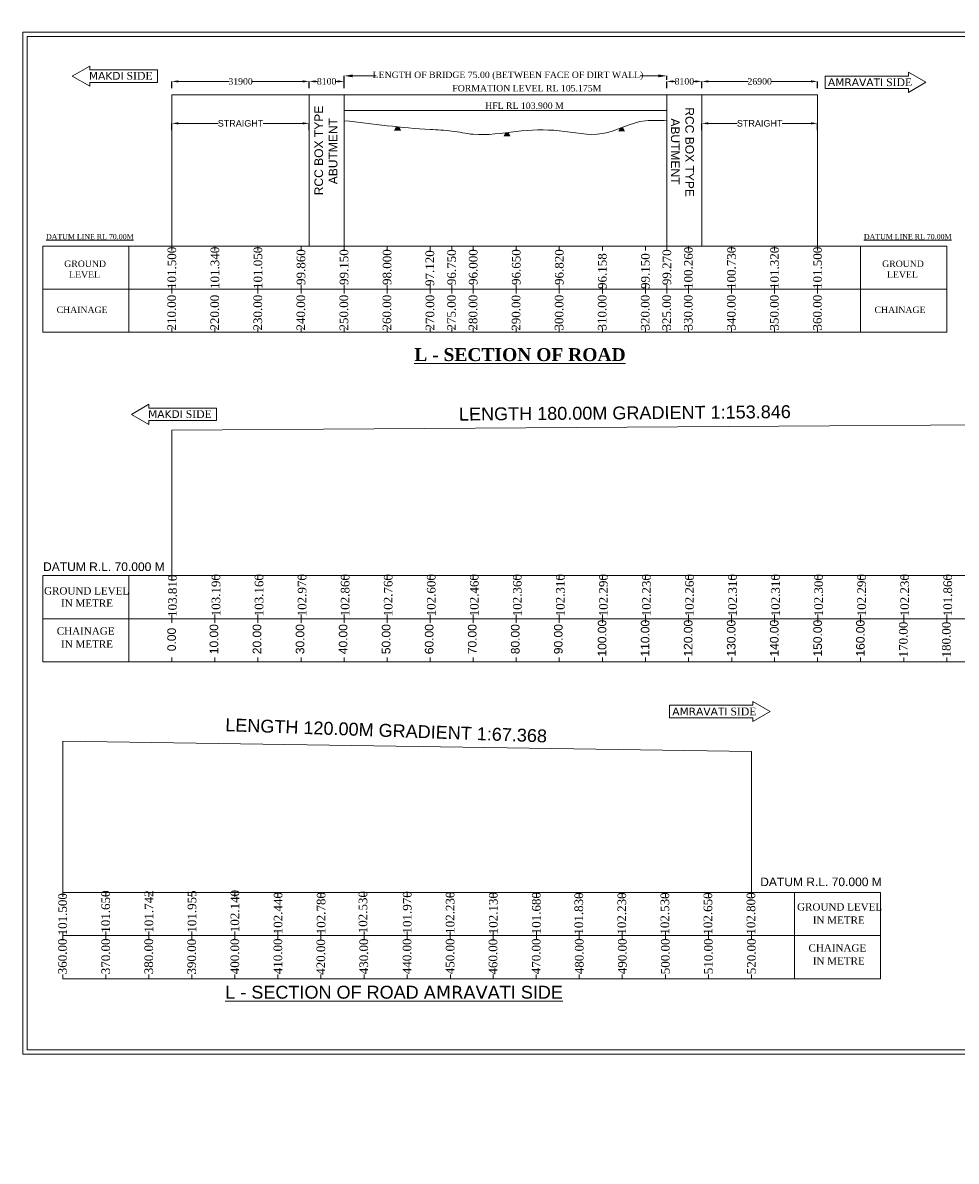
# Model space of a CAD drawing. Header units: millimetres. Extents: x -20950785 to 389010297, y -11535949 to 14056629.
# Tile 647 of 654: x 20060632 to 20277482, y 795432 to 1059929. Entities that reach past the tile are written whole.
import ezdxf

# ---------------------------------------------------------------- set-up
doc = ezdxf.new("R2010")
doc.units = ezdxf.units.MM
doc.header["$LTSCALE"] = 60
doc.header["$MEASUREMENT"] = 0
doc.linetypes.add('ACAD_ISO03W100', pattern=[30, 12, -18])
doc.layers.add('PDF_H.F.L.', color=7, linetype='ACAD_ISO03W100')
doc.layers.add('PDF_TEXT', color=7, linetype='Continuous')
doc.styles.add('Annotative', font='arial.ttf')
doc.styles.add('PDF Arial Bold', font='times.ttf')
doc.styles.add('style1', font='txt.shx', dxfattribs={"height": 1})
doc.dimstyles.get("Standard").update_dxf_attribs({"dimtxt": 400, "dimasz": 215, "dimexe": 0.18, "dimexo": 0.0625, "dimgap": 0.09, "dimtad": 0, "dimtih": 1, "dimtoh": 1, "dimdec": 0, "dimzin": 4, "dimdsep": 46, "dimtxsty": 'Standard', "dimblk": 'OPEN90', "dimcen": 0, "dimadec": 0, "dimazin": 1, "dimtfac": 1, "dimtdec": 0, "dimtix": 1, "dimtofl": 0, "dimtmove": 0, "dimatfit": 3, "dimldrblk": 'OPEN30', "dimfxl": 1, "dimtolj": 1, "dimtzin": 0, "dimarcsym": 0})

# ---------------------------------------------------------------- blocks, each defined once
blk = doc.blocks.new('*D4440')
at = {"color": 0, "linetype": 'Continuous', "lineweight": -2, "ltscale": 2, "transparency": 16777216}
for p, q in [((20135296, 1045614), (20135296, 1047592)), ((20210276, 1046697), (20210276, 1047592))]:
    blk.add_line(p, q, dxfattribs=at)
at = {"color": 0, "linetype": 'Continuous', "lineweight": 0, "ltscale": 2, "transparency": 16777216}
for p, q in [((20137296, 1047592), (20142702, 1047592)), ((20208276, 1047592), (20204022, 1047592))]:
    blk.add_line(p, q, dxfattribs=at)
at = {"color": 0, "linetype": 'Continuous', "lineweight": 9, "ltscale": 2, "transparency": 16777216}
for points in [[(20137296, 1047925), (20137296, 1047259), (20135296, 1047592)], [(20208276, 1047925), (20208276, 1047259), (20210276, 1047592)]]:
    blk.add_solid(points, dxfattribs=at)
at = {"layer": 'Defpoints', "color": 0, "linetype": 'Continuous', "lineweight": 9, "ltscale": 2, "transparency": 16777216}
for p in [(20210276, 1047592), (20135296, 1045614), (20210276, 1046697)]:
    blk.add_point(p, dxfattribs=at)
at = {"color": 0, "linetype": 'Continuous', "lineweight": 9, "ltscale": 2, "transparency": 16777216, "insert": (20173362, 1047592), "char_height": 2000, "attachment_point": 5}
blk.add_mtext('\\A1;{\\fTimes New Roman|b0|i0|c0|p18;\\H0.75x;\\C256;LENGTH OF BRIDGE 75.00 (BETWEEN FACE OF DIRT WALL)}', dxfattribs=at)
blk = doc.blocks.new('*D4441')
at = {"color": 0, "linetype": 'Continuous', "lineweight": -2, "ltscale": 2, "transparency": 16777216}
for p, q in [((20127176, 1044748), (20127176, 1046303)), ((20135276, 1044748), (20135276, 1046303))]:
    blk.add_line(p, q, dxfattribs=at)
at = {"color": 0, "linetype": 'Continuous', "lineweight": 9, "ltscale": 2, "transparency": 16777216}
for p, q in [((20128676, 1046302), (20129118, 1046302)), ((20133776, 1046302), (20133334, 1046302))]:
    blk.add_line(p, q, dxfattribs=at)
for points in [[(20128676, 1046552), (20128676, 1046052), (20127176, 1046302)], [(20133776, 1046552), (20133776, 1046052), (20135276, 1046302)]]:
    blk.add_solid(points, dxfattribs=at)
at = {"layer": 'Defpoints', "color": 0, "linetype": 'Continuous', "lineweight": 9, "ltscale": 2, "transparency": 16777216}
for p in [(20127176, 1046302), (20127176, 1044748), (20135276, 1044748)]:
    blk.add_point(p, dxfattribs=at)
at = {"color": 0, "linetype": 'Continuous', "lineweight": 9, "ltscale": 2, "transparency": 16777216, "insert": (20131226, 1046302), "char_height": 1500, "attachment_point": 5, "style": 'PDF Arial Bold'}
blk.add_mtext('\\A1;8100', dxfattribs=at)
blk = doc.blocks.new('*D4442')
at = {"color": 0, "linetype": 'Continuous', "lineweight": -2, "ltscale": 2, "transparency": 16777216}
for p, q in [((20095276, 1044748), (20095276, 1046303)), ((20127176, 1044748), (20127176, 1046303))]:
    blk.add_line(p, q, dxfattribs=at)
at = {"color": 0, "linetype": 'Continuous', "lineweight": 9, "ltscale": 2, "transparency": 16777216}
for p, q in [((20096776, 1046302), (20108542, 1046302)), ((20125676, 1046302), (20113910, 1046302))]:
    blk.add_line(p, q, dxfattribs=at)
for points in [[(20096776, 1046552), (20096776, 1046052), (20095276, 1046302)], [(20125676, 1046552), (20125676, 1046052), (20127176, 1046302)]]:
    blk.add_solid(points, dxfattribs=at)
at = {"layer": 'Defpoints', "color": 0, "linetype": 'Continuous', "lineweight": 9, "ltscale": 2, "transparency": 16777216}
for p in [(20095276, 1046302), (20095276, 1044748), (20127176, 1044748)]:
    blk.add_point(p, dxfattribs=at)
at = {"color": 0, "linetype": 'Continuous', "lineweight": 9, "ltscale": 2, "transparency": 16777216, "insert": (20111226, 1046302), "char_height": 1500, "attachment_point": 5, "style": 'PDF Arial Bold'}
blk.add_mtext('\\A1;31900', dxfattribs=at)
blk = doc.blocks.new('*D4443')
at = {"color": 0, "linetype": 'Continuous', "lineweight": -2, "ltscale": 2, "transparency": 16777216}
for p, q in [((20210276, 1044748), (20210276, 1046303)), ((20218376, 1044748), (20218376, 1046303))]:
    blk.add_line(p, q, dxfattribs=at)
at = {"color": 0, "linetype": 'Continuous', "lineweight": 9, "ltscale": 2, "transparency": 16777216}
for p, q in [((20211776, 1046302), (20212218, 1046302)), ((20216876, 1046302), (20216434, 1046302))]:
    blk.add_line(p, q, dxfattribs=at)
for points in [[(20211776, 1046552), (20211776, 1046052), (20210276, 1046302)], [(20216876, 1046552), (20216876, 1046052), (20218376, 1046302)]]:
    blk.add_solid(points, dxfattribs=at)
at = {"layer": 'Defpoints', "color": 0, "linetype": 'Continuous', "lineweight": 9, "ltscale": 2, "transparency": 16777216}
for p in [(20210276, 1046302), (20210276, 1044748), (20218376, 1044748)]:
    blk.add_point(p, dxfattribs=at)
at = {"color": 0, "linetype": 'Continuous', "lineweight": 9, "ltscale": 2, "transparency": 16777216, "insert": (20214326, 1046302), "char_height": 1500, "attachment_point": 5, "style": 'PDF Arial Bold'}
blk.add_mtext('\\A1;8100', dxfattribs=at)
blk = doc.blocks.new('*D4444')
at = {"color": 0, "linetype": 'Continuous', "lineweight": -2, "ltscale": 2, "transparency": 16777216}
for p, q in [((20218376, 1044748), (20218376, 1046303)), ((20245276, 1044748), (20245276, 1046303))]:
    blk.add_line(p, q, dxfattribs=at)
at = {"color": 0, "linetype": 'Continuous', "lineweight": 9, "ltscale": 2, "transparency": 16777216}
for p, q in [((20219876, 1046302), (20229121, 1046302)), ((20243776, 1046302), (20234531, 1046302))]:
    blk.add_line(p, q, dxfattribs=at)
for points in [[(20219876, 1046552), (20219876, 1046052), (20218376, 1046302)], [(20243776, 1046552), (20243776, 1046052), (20245276, 1046302)]]:
    blk.add_solid(points, dxfattribs=at)
at = {"layer": 'Defpoints', "color": 0, "linetype": 'Continuous', "lineweight": 9, "ltscale": 2, "transparency": 16777216}
for p in [(20218376, 1046302), (20218376, 1044748), (20245276, 1044748)]:
    blk.add_point(p, dxfattribs=at)
at = {"color": 0, "linetype": 'Continuous', "lineweight": 9, "ltscale": 2, "transparency": 16777216, "insert": (20231826, 1046302), "char_height": 1500, "attachment_point": 5, "style": 'PDF Arial Bold'}
blk.add_mtext('\\A1;26900', dxfattribs=at)
blk = doc.blocks.new('*D4445')
at = {"color": 0, "linetype": 'Continuous', "lineweight": -2, "ltscale": 2, "transparency": 16777216}
for p, q in [((20095276, 1035001), (20095276, 1036556)), ((20127176, 1035001), (20127176, 1036556))]:
    blk.add_line(p, q, dxfattribs=at)
at = {"color": 0, "linetype": 'Continuous', "lineweight": 9, "ltscale": 2, "transparency": 16777216}
for p, q in [((20096776, 1036556), (20105997, 1036556)), ((20125676, 1036556), (20116455, 1036556))]:
    blk.add_line(p, q, dxfattribs=at)
for points in [[(20096776, 1036806), (20096776, 1036306), (20095276, 1036556)], [(20125676, 1036806), (20125676, 1036306), (20127176, 1036556)]]:
    blk.add_solid(points, dxfattribs=at)
at = {"layer": 'Defpoints', "color": 0, "linetype": 'Continuous', "lineweight": 9, "ltscale": 2, "transparency": 16777216}
for p in [(20095276, 1036556), (20095276, 1035001), (20127176, 1035001)]:
    blk.add_point(p, dxfattribs=at)
at = {"color": 0, "linetype": 'Continuous', "lineweight": 9, "ltscale": 2, "transparency": 16777216, "insert": (20111226, 1036556), "char_height": 1500, "attachment_point": 5, "style": 'Annotative'}
blk.add_mtext('\\A1;STRAIGHT', dxfattribs=at)
blk = doc.blocks.new('*D4446')
at = {"color": 0, "linetype": 'Continuous', "lineweight": -2, "ltscale": 2, "transparency": 16777216}
for p, q in [((20218376, 1035001), (20218376, 1036556)), ((20245276, 1035001), (20245276, 1036556))]:
    blk.add_line(p, q, dxfattribs=at)
at = {"color": 0, "linetype": 'Continuous', "lineweight": 9, "ltscale": 2, "transparency": 16777216}
for p, q in [((20219876, 1036556), (20226597, 1036556)), ((20243776, 1036556), (20237055, 1036556))]:
    blk.add_line(p, q, dxfattribs=at)
for points in [[(20219876, 1036806), (20219876, 1036306), (20218376, 1036556)], [(20243776, 1036806), (20243776, 1036306), (20245276, 1036556)]]:
    blk.add_solid(points, dxfattribs=at)
at = {"layer": 'Defpoints', "color": 0, "linetype": 'Continuous', "lineweight": 9, "ltscale": 2, "transparency": 16777216}
for p in [(20218376, 1036556), (20218376, 1035001), (20245276, 1035001)]:
    blk.add_point(p, dxfattribs=at)
at = {"color": 0, "linetype": 'Continuous', "lineweight": 9, "ltscale": 2, "transparency": 16777216, "insert": (20231826, 1036556), "char_height": 1500, "attachment_point": 5, "style": 'Annotative'}
blk.add_mtext('\\A1;STRAIGHT', dxfattribs=at)

msp = doc.modelspace()

# ---------------------------------------------------------------- linework, layer by layer
at = {"color": 7, "lineweight": 9, "ltscale": 2}
for p, q in [((20095276, 1043193), (20245276, 1043193)), ((20135276, 1039518), (20210276, 1039518))]:
    msp.add_line(p, q, dxfattribs=at)
at = {"color": 7, "linetype": 'Continuous', "lineweight": 9, "ltscale": 2}
for p, q in [((20095276, 1008018), (20095276, 1043193)), ((20127176, 1008018), (20127176, 1043193)), ((20135276, 1008018), (20135276, 1043193)), ((20210276, 1008018), (20210276, 1043193)), ((20218376, 1008018), (20218376, 1043193)), ((20245276, 1008018), (20245276, 1043193)), ((20147012.92, 1034911.67), (20147416.92, 1035750.17)), ((20147143.42, 1034911.67), (20147547.42, 1035750.17)), ((20147286.42, 1034911.67), (20147690.42, 1035750.17)), ((20147416.42, 1034911.67), (20147820.42, 1035750.17)), ((20147416.92, 1035750.17), (20147800.42, 1034911.67)), ((20147547.42, 1035750.17), (20147930.92, 1034911.67)), ((20147559.42, 1034911.67), (20147963.42, 1035750.17)), ((20147690.42, 1035750.17), (20148073.92, 1034911.67)), ((20147820.42, 1035750.17), (20148203.92, 1034911.67)), ((20147963.42, 1035750.17), (20148346.92, 1034911.67)), ((20172444.31, 1033573.24), (20172848.31, 1034411.74)), ((20172574.81, 1033573.24), (20172978.81, 1034411.74)), ((20172717.81, 1033573.24), (20173121.81, 1034411.74)), ((20172847.81, 1033573.24), (20173251.81, 1034411.74)), ((20172848.31, 1034411.74), (20173231.81, 1033573.24)), ((20172978.81, 1034411.74), (20173362.31, 1033573.24)), ((20172990.81, 1033573.24), (20173394.81, 1034411.74)), ((20173121.81, 1034411.74), (20173505.31, 1033573.24)), ((20173251.81, 1034411.74), (20173635.31, 1033573.24)), ((20173394.81, 1034411.74), (20173778.31, 1033573.24)), ((20199077.81, 1034711.79), (20199481.81, 1035550.29)), ((20199208.31, 1034711.79), (20199612.31, 1035550.29)), ((20199351.31, 1034711.79), (20199755.31, 1035550.29)), ((20199481.31, 1034711.79), (20199885.31, 1035550.29)), ((20199481.81, 1035550.29), (20199865.31, 1034711.79)), ((20199612.31, 1035550.29), (20199995.81, 1034711.79)), ((20199624.31, 1034711.79), (20200028.31, 1035550.29)), ((20199755.31, 1035550.29), (20200138.81, 1034711.79)), ((20199885.31, 1035550.29), (20200268.81, 1034711.79)), ((20200028.31, 1035550.29), (20200411.81, 1034711.79)), ((20065276, 1008018), (20085276, 1008018)), ((20065276, 988018), (20065276, 1008018)), ((20085276, 1008018), (20085276, 988018)), ((20085276, 1008018), (20105276, 1008018)), ((20095276, 1008018), (20095276, 1007018)), ((20105276, 1008018), (20125276, 1008018)), ((20105276, 1008018), (20105276, 1007018)), ((20115276, 1008018), (20115276, 1007018)), ((20125276, 1008018), (20145276, 1008018)), ((20125276, 1008018), (20125276, 1007018)), ((20135276, 1008018), (20135276, 1007018)), ((20145276, 1008018), (20165276, 1008018)), ((20145276, 1008018), (20145276, 1007018)), ((20155276, 1008018), (20155276, 1007018)), ((20160276, 1008018), (20160276, 1007018)), ((20165276, 1008018), (20185276, 1008018)), ((20165276, 1008018), (20165276, 1007018)), ((20175276, 1008018), (20175276, 1007018)), ((20185276, 1008018), (20205276, 1008018)), ((20185276, 1008018), (20185276, 1007018)), ((20195276, 1008018), (20195276, 1007018)), ((20205276, 1008018), (20225276, 1008018)), ((20205276, 1008018), (20205276, 1007018)), ((20210276, 1008018), (20210276, 1007018)), ((20215276, 1008018), (20215276, 1007018)), ((20225276, 1008018), (20225276, 1007018)), ((20225276, 1008018), (20245276, 1008018)), ((20235276, 1008018), (20235276, 1007018)), ((20245276, 1008018), (20245276, 1007018)), ((20245276, 1008018), (20265276, 1008018)), ((20255276, 1008018), (20275276, 1008018)), ((20255276, 988018), (20255276, 1008018)), ((20255276, 1008018), (20255276, 1007018)), ((20275276, 1008018), (20275276, 988018)), ((20255276, 998018), (20275276, 998018)), ((20085276, 988018), (20065276, 988018)), ((20085276, 989018), (20085276, 988018)), ((20105276, 988018), (20085276, 988018)), ((20095276, 989018), (20095276, 988018)), ((20105276, 989018), (20105276, 988018)), ((20125276, 988018), (20105276, 988018)), ((20115276, 989018), (20115276, 988018)), ((20125276, 989018), (20125276, 988018)), ((20145276, 988018), (20125276, 988018)), ((20135276, 989018), (20135276, 988018)), ((20145276, 989018), (20145276, 988018)), ((20165276, 988018), (20145276, 988018)), ((20155276, 989018), (20155276, 988018)), ((20160276, 989018), (20160276, 988018)), ((20165276, 989018), (20165276, 988018)), ((20185276, 988018), (20165276, 988018)), ((20175276, 989018), (20175276, 988018)), ((20185276, 989018), (20185276, 988018)), ((20205276, 988018), (20185276, 988018)), ((20195276, 989018), (20195276, 988018)), ((20205276, 989018), (20205276, 988018)), ((20225276, 988018), (20205276, 988018)), ((20210276, 989018), (20210276, 988018)), ((20215276, 989018), (20215276, 988018)), ((20225276, 989018), (20225276, 988018)), ((20245276, 988018), (20225276, 988018)), ((20235276, 989018), (20235276, 988018)), ((20245276, 989018), (20245276, 988018)), ((20265276, 988018), (20245276, 988018)), ((20275276, 988018), (20255276, 988018)), ((20305276, 966657.5), (20095276, 965288.5)), ((20095276, 931478.5), (20095276, 965288.5)), ((20265276, 931478.5), (20265276, 930478.5)), ((20275276, 931478.5), (20275276, 930478.5)), ((20265276, 922478.5), (20265276, 920478.5)), ((20275276, 922478.5), (20275276, 920478.5)), ((20069907, 857840.5), (20069907, 893015.5)), ((20069907, 893015.5), (20229910, 890640.5)), ((20229910, 857840.5), (20229910, 890640.5)), ((20259907, 857840.5), (20259907, 837844.5))]:
    msp.add_line(p, q, dxfattribs=at)
at = {"linetype": 'Continuous', "lineweight": 9}
for p, q in [((20065276, 998018), (20265276, 998018)), ((20095276, 999018), (20095276, 997018)), ((20115276, 999018), (20115276, 997018)), ((20125276, 999018), (20125276, 997018)), ((20135276, 999018), (20135276, 997018)), ((20145276, 999018), (20145276, 997018)), ((20155276, 999018), (20155276, 997018)), ((20160276, 999018), (20160276, 997018)), ((20165276, 999018), (20165276, 997018)), ((20175276, 999018), (20175276, 997018)), ((20185276, 999018), (20185276, 997018)), ((20195276, 999018), (20195276, 997018)), ((20205276, 999018), (20205276, 997018)), ((20210276, 999018), (20210276, 997018)), ((20215276, 999018), (20215276, 997018)), ((20225276, 999018), (20225276, 997018)), ((20235276, 999018), (20235276, 997018)), ((20245276, 999018), (20245276, 997018))]:
    msp.add_line(p, q, dxfattribs=at)
at = {"color": 7, "linetype": 'Continuous', "lineweight": 9}
for p, q in [((20085276, 931478.5), (20065276, 931478.5)), ((20065276, 931478.5), (20065276, 911478.5)), ((20255276, 931478.5), (20075276, 931478.5)), ((20085276, 911478.5), (20085276, 931478.5)), ((20095276, 931478.5), (20095276, 930478.5)), ((20105276, 931478.5), (20105276, 930478.5)), ((20115276, 931478.5), (20115276, 930478.5)), ((20125276, 931478.5), (20125276, 930478.5)), ((20135276, 931478.5), (20135276, 930478.5)), ((20145276, 931478.5), (20145276, 930478.5)), ((20155276, 931478.5), (20155276, 930478.5)), ((20165276, 931478.5), (20165276, 930478.5)), ((20175276, 931478.5), (20175276, 930478.5)), ((20185276, 931478.5), (20185276, 930478.5)), ((20195276, 931478.5), (20195276, 930478.5)), ((20205276, 931478.5), (20205276, 930478.5)), ((20205276, 931478.5), (20205276, 930478.5)), ((20215276, 931478.5), (20215276, 930478.5)), ((20225276, 931478.5), (20225276, 930478.5)), ((20235276, 931478.5), (20235276, 930478.5)), ((20305276, 931478.5), (20245276, 931478.5)), ((20245352.5, 931478.5), (20245352.5, 930478.5)), ((20255279, 931478.5), (20255279, 930478.5)), ((20085276, 921478.5), (20065276, 921478.5)), ((20255276, 921478.5), (20075276, 921478.5)), ((20095276, 922478.5), (20095276, 920478.5)), ((20105276, 922478.5), (20105276, 920478.5)), ((20115276, 922478.5), (20115276, 920478.5)), ((20125276, 922478.5), (20125276, 920478.5)), ((20135276, 922478.5), (20135276, 920478.5)), ((20145276, 922478.5), (20145276, 920478.5)), ((20155276, 922478.5), (20155276, 920478.5)), ((20165276, 922478.5), (20165276, 920478.5)), ((20175276, 922478.5), (20175276, 920478.5)), ((20185276, 922478.5), (20185276, 920478.5)), ((20195276, 922478.5), (20195276, 920478.5)), ((20205276, 922478.5), (20205276, 920478.5)), ((20205276, 922478.5), (20205276, 920478.5)), ((20215276, 922478.5), (20215276, 920478.5)), ((20225276, 922478.5), (20225276, 920478.5)), ((20235276, 922478.5), (20235276, 920478.5)), ((20303594.16, 921478.5), (20245276, 921478.5)), ((20245352.5, 922478.5), (20245352.5, 920478.5)), ((20255279, 922478.5), (20255279, 920478.5)), ((20065276, 911478.5), (20305276, 911482.86)), ((20085276, 912478.5), (20085276, 911478.5)), ((20095276, 912478.5), (20095276, 911478.5)), ((20105276, 912478.5), (20105276, 911478.5)), ((20115276, 912478.5), (20115276, 911478.5)), ((20125276, 912478.5), (20125276, 911478.5)), ((20135276, 912478.5), (20135276, 911478.5)), ((20145276, 912478.5), (20145276, 911478.5)), ((20155276, 912478.5), (20155276, 911478.5)), ((20165276, 912478.5), (20165276, 911478.5)), ((20175276, 912478.5), (20175276, 911478.5)), ((20185276, 912478.5), (20185276, 911478.5)), ((20195276, 912478.5), (20195276, 911478.5)), ((20205276, 912478.5), (20205276, 911478.5)), ((20205276, 912478.5), (20205276, 911478.5)), ((20215276, 912478.5), (20215276, 911478.5)), ((20225349.54, 912478.5), (20225349.54, 911478.5)), ((20235276, 912478.5), (20235276, 911478.5)), ((20245276, 912478.5), (20245276, 911478.5)), ((20255276, 912478.5), (20255276, 911478.5)), ((20265276, 912478.5), (20265276, 911478.5)), ((20275276, 912478.5), (20275276, 911478.5)), ((20069907, 857840.5), (20069907, 856840.5)), ((20069907, 857840.5), (20069907, 856840.5)), ((20239907, 857840.5), (20069907, 857840.5)), ((20079907, 857840.5), (20079907, 856840.5)), ((20089907, 857840.5), (20089907, 856840.5)), ((20099907, 857840.5), (20099907, 856840.5)), ((20109907, 857840.5), (20109907, 856840.5)), ((20119907, 857840.5), (20119907, 856840.5)), ((20129907, 857840.5), (20129907, 856840.5)), ((20139907, 857840.5), (20139907, 856840.5)), ((20139907, 857840.5), (20139907, 856840.5)), ((20149907, 857840.5), (20149907, 856840.5)), ((20159907, 857840.5), (20159907, 856840.5)), ((20169907, 857840.5), (20169907, 856840.5)), ((20239907, 857840.5), (20169907, 857840.5)), ((20179983.5, 857840.5), (20179983.5, 856840.5)), ((20189910, 857840.5), (20189910, 856840.5)), ((20199910, 857840.5), (20199910, 856840.5)), ((20209910, 857840.5), (20209910, 856840.5)), ((20219910, 857840.5), (20219910, 856840.5)), ((20229910, 857840.5), (20229910, 856840.5)), ((20239907, 857844.5), (20239907, 837844.5)), ((20259907, 857840.5), (20239907, 857840.5)), ((20069907, 848840.5), (20069907, 846840.5)), ((20239907, 847840.5), (20069907, 847840.5)), ((20079907, 848840.5), (20079907, 846840.5)), ((20089907, 848840.5), (20089907, 846840.5)), ((20099907, 848840.5), (20099907, 846840.5)), ((20109907, 848840.5), (20109907, 846840.5)), ((20119907, 848840.5), (20119907, 846840.5)), ((20129907, 848840.5), (20129907, 846840.5)), ((20139907, 848840.5), (20139907, 846840.5)), ((20139907, 848840.5), (20139907, 846840.5)), ((20149907, 848840.5), (20149907, 846840.5)), ((20159907, 848840.5), (20159907, 846840.5)), ((20169907, 848840.5), (20169907, 846840.5)), ((20239907, 847840.5), (20169907, 847840.5)), ((20179983.5, 848840.5), (20179983.5, 846840.5)), ((20189910, 848840.5), (20189910, 846840.5)), ((20199910, 848840.5), (20199910, 846840.5)), ((20209910, 848840.5), (20209910, 846840.5)), ((20219910, 848840.5), (20219910, 846840.5)), ((20229910, 848840.5), (20229910, 846840.5)), ((20259907, 847840.5), (20239907, 847840.5)), ((20069907, 838840.5), (20069907, 837840.5)), ((20079907, 838840.5), (20079907, 837840.5)), ((20089907, 838840.5), (20089907, 837840.5)), ((20099907, 838840.5), (20099907, 837840.5)), ((20109907, 838840.5), (20109907, 837840.5)), ((20119907, 838840.5), (20119907, 837840.5)), ((20129907, 838840.5), (20129907, 837840.5)), ((20139907, 838840.5), (20139907, 837840.5)), ((20139907, 838840.5), (20139907, 837840.5)), ((20149907, 838840.5), (20149907, 837840.5)), ((20159980.54, 838840.5), (20159980.54, 837840.5)), ((20169907, 838840.5), (20169907, 837840.5)), ((20179907, 838840.5), (20179907, 837840.5)), ((20189907, 838840.5), (20189907, 837840.5)), ((20199907, 838840.5), (20199907, 837840.5)), ((20209907, 838840.5), (20209907, 837840.5)), ((20219907, 838840.5), (20219907, 837840.5)), ((20229907, 838840.5), (20229907, 837840.5)), ((20239907, 838840.5), (20239907, 837840.5)), ((20239907, 838840.5), (20239907, 837840.5)), ((20069907, 837841.77), (20239907, 837844.86)), ((20239907, 837844.14), (20259907, 837844.5))]:
    msp.add_line(p, q, dxfattribs=at)
at = {"color": 7, "linetype": 'Continuous', "lineweight": 9, "ltscale": 20}
for points in [[(20060632, 1057746), (20401902.5, 1057746), (20401902.5, 820311), (20060632, 820311)], [(20061632, 1056746), (20400902.5, 1056746), (20400902.5, 821311), (20061632, 821311)]]:
    msp.add_lwpolyline(points, close=True, dxfattribs=at)
at = {"linetype": 'Continuous', "lineweight": 9}
for points in [[(20091914.57, 1046083.14), (20076177.15, 1046083.14), (20076177.15, 1045173.42), (20072107.32, 1047523.14), (20076177.15, 1049872.85), (20076177.15, 1048963.14), (20091914.57, 1048963.14)], [(20247063.99, 1044662.93), (20266383.75, 1044662.93), (20266383.75, 1043753.22), (20270453.58, 1046102.93), (20266383.75, 1048452.65), (20266383.75, 1047542.93), (20247063.99, 1047542.93)], [(20105662.17, 967493), (20089924.74, 967493), (20089924.74, 966583.28), (20085854.91, 968933), (20089924.74, 971282.72), (20089924.74, 970373), (20105662.17, 970373)], [(20210893.91, 898470.14), (20230213.67, 898470.14), (20230213.67, 897560.42), (20234283.5, 899910.14), (20230213.67, 902259.85), (20230213.67, 901350.14), (20210893.91, 901350.14)]]:
    msp.add_lwpolyline(points, close=True, dxfattribs=at)
at = {"color": 7, "linetype": 'Continuous', "lineweight": 9, "ltscale": 2}
msp.add_open_spline([(20135276, 1037168), (20138618.26, 1036883.81), (20145258.29, 1035935.45), (20153597.59, 1035168.41), (20160303.92, 1034923.9), (20166893.12, 1033420.76), (20175285.55, 1034883.78), (20185243.2, 1035337.04), (20195580.34, 1032755.52), (20203374.63, 1037782.34), (20208619.78, 1037138.06), (20210276, 1037288), (20210276, 1037288)], degree=3, knots=[40101.213441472, 40101.213441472, 40101.213441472, 40101.213441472, 50167.121249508, 60205.766576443, 65219.437885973, 70275.374990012, 80296.477723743, 90297.922619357, 100319.810864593, 110757.821403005, 115759.261195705, 115759.261195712, 115759.261195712, 115759.261195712, 115759.261195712], dxfattribs=at)

# ---------------------------------------------------------------- texts
at = {"color": 7, "linetype": 'Continuous', "lineweight": 9, "char_height": 2000, "attachment_point": 1, "style": 'Annotative'}
for insert, rotation in [((20128390.49, 1016134.74), 90), ((20216544.52, 1043994.6), 270)]:
    msp.add_mtext_dynamic_manual_height_columns('\\pi3721.38129;RCC BOX TYPE \\P\\pi6282.77284;ABUTMENT', width=27876.5961, gutter_width=1000, heights=[0], dxfattribs=dict(at, insert=insert, rotation=rotation))
at = {"linetype": 'Continuous', "lineweight": 9}
for s, insert, char_height, attachment_point, style in [('{\\fVerdana|b0|i0|c0|p34;MAKDI\\fTimes New Roman|b0|i0|c0|p18; SIDE}', (20075995.89, 1048502), 1800, 1, 'style1'), ('{\\fVerdana|b0|i0|c0|p34;\\C7;AMRAVATI\\fTimes New Roman|b0|i0|c0|p18;\\C256; SIDE}', (20267238.02, 1047018.04), 1800, 3, 'style1'), ('{\\fVerdana|b0|i0|c0|p34;MAKDI\\fTimes New Roman|b0|i0|c0|p18; SIDE}', (20089743.48, 969911.86), 1800, 1, 'style1'), ('DATUM R.L. 70.000 M', (20065349.17, 934561.3), 2000, 1, 'Annotative'), ('{\\fVerdana|b0|i0|c0|p34;\\C7;AMRAVATI\\fTimes New Roman|b0|i0|c0|p18;\\C256; SIDE}', (20231067.94, 900825.24), 1800, 3, 'style1'), ('DATUM R.L. 70.000 M', (20231940.74, 861339.03), 2000, 1, 'Annotative')]:
    msp.add_mtext(s, dxfattribs=dict(at, insert=insert, char_height=char_height, attachment_point=attachment_point, style=style))
for s, insert, char_height, attachment_point in [('{\\fTimes New Roman|b0|i0|c0|p18;FORMATION LEVEL RL 105.175M}', (20160416.6, 1044709.41), 1500, 4), ('{\\fTimes New Roman|b0|i0|c0|p18;HFL RL 103.900 M}', (20168053.19, 1040658.69), 1500, 4), ('{\\fTimes New Roman|b0|i0|c0|p18;\\LDATUM LINE RL 70.00M}', (20066030.52, 1010837.23), 1200, 1), ('{\\fTimes New Roman|b0|i0|c0|p18;\\LDATUM LINE RL 70.00M}', (20256030.52, 1010837.23), 1200, 1), ('{\\fTimes New Roman|b0|i0|c0|p18;GROUND\\P  LEVEL}', (20070270.17, 1004688.04), 1500, 1), ('{\\fTimes New Roman|b0|i0|c0|p18;GROUND\\P  LEVEL}', (20260270.17, 1004688.04), 1500, 1), ('{\\fTimes New Roman|b0|i0|c0|p18;CHAINAGE}', (20068499.32, 993992.97), 1500, 1), ('{\\fTimes New Roman|b0|i0|c0|p18;CHAINAGE}', (20258499.32, 993992.97), 1500, 1)]:
    msp.add_mtext(s, dxfattribs=dict(at, insert=insert, char_height=char_height, attachment_point=attachment_point))
at = {"linetype": 'Continuous', "lineweight": 9, "char_height": 2000, "attachment_point": 1, "rotation": 90}
for s, insert in [('{\\fTimes New Roman|b0|i0|c0|p18;101.500}', (20094260.83, 998079.57)), ('{\\fTimes New Roman|b0|i0|c0|p18;101.340}', (20104260.83, 998079.57)), ('{\\fTimes New Roman|b0|i0|c0|p18;101.050}', (20114260.83, 998079.57)), ('{\\fTimes New Roman|b0|i0|c0|p18;100.260}', (20214260.83, 998079.57)), ('{\\fTimes New Roman|b0|i0|c0|p18;100.730}', (20224260.83, 998079.57)), ('{\\fTimes New Roman|b0|i0|c0|p18;101.320}', (20234260.83, 998079.57)), ('{\\fTimes New Roman|b0|i0|c0|p18;101.500}', (20244260.83, 998079.57)), ('{\\fTimes New Roman|b0|i0|c0|p18;99.860}', (20124260.83, 999010.86)), ('{\\fTimes New Roman|b0|i0|c0|p18;99.150}', (20134260.83, 999010.86)), ('{\\fTimes New Roman|b0|i0|c0|p18;98.000}', (20144260.83, 999010.86)), ('{\\fTimes New Roman|b0|i0|c0|p18;97.120}', (20154194.26, 998770.43)), ('{\\fTimes New Roman|b0|i0|c0|p18;96.750}', (20159260.83, 998970)), ('{\\fTimes New Roman|b0|i0|c0|p18;96.000}', (20164260.83, 999010.86)), ('{\\fTimes New Roman|b0|i0|c0|p18;96.650}', (20174260.83, 999010.86)), ('{\\fTimes New Roman|b0|i0|c0|p18;96.820}', (20184260.83, 999010.86)), ('{\\fTimes New Roman|b0|i0|c0|p18;96.158}', (20194260.83, 998079.57)), ('{\\fTimes New Roman|b0|i0|c0|p18;99.150}', (20204260.83, 998079.57)), ('{\\fTimes New Roman|b0|i0|c0|p18;99.270}', (20209260.83, 998970)), ('{\\fTimes New Roman|b0|i0|c0|p18;210.00}', (20094225.06, 988423.49)), ('{\\fTimes New Roman|b0|i0|c0|p18;220.00}', (20104225.06, 988423.49)), ('{\\fTimes New Roman|b0|i0|c0|p18;230.00}', (20114225.06, 988423.49)), ('{\\fTimes New Roman|b0|i0|c0|p18;240.00}', (20124225.06, 988423.49)), ('{\\fTimes New Roman|b0|i0|c0|p18;250.00}', (20134225.06, 988423.49)), ('{\\fTimes New Roman|b0|i0|c0|p18;260.00}', (20144225.06, 988423.49)), ('{\\fTimes New Roman|b0|i0|c0|p18;270.00}', (20154225.06, 988423.49)), ('{\\fTimes New Roman|b0|i0|c0|p18;275.00}', (20159225.06, 988423.49)), ('{\\fTimes New Roman|b0|i0|c0|p18;280.00}', (20164225.06, 988423.49)), ('{\\fTimes New Roman|b0|i0|c0|p18;290.00}', (20174225.06, 988382.62)), ('{\\fTimes New Roman|b0|i0|c0|p18;300.00}', (20184225.06, 988423.49)), ('{\\fTimes New Roman|b0|i0|c0|p18;310.00}', (20194225.06, 988423.49)), ('{\\fTimes New Roman|b0|i0|c0|p18;320.00}', (20204225.06, 988423.49)), ('{\\fTimes New Roman|b0|i0|c0|p18;325.00}', (20209225.06, 988423.49)), ('{\\fTimes New Roman|b0|i0|c0|p18;330.00}', (20214225.06, 988423.49)), ('{\\fTimes New Roman|b0|i0|c0|p18;340.00}', (20224225.06, 988423.49)), ('{\\fTimes New Roman|b0|i0|c0|p18;350.00}', (20234225.06, 988423.49)), ('{\\fTimes New Roman|b0|i0|c0|p18;360.00}', (20244225.06, 988423.49)), ('{\\fTimes New Roman|b0|i0|c0|p18;103.810}', (20094410.2, 921899.96)), ('{\\fTimes New Roman|b0|i0|c0|p18;103.190}', (20104516.18, 922028.09)), ('{\\fTimes New Roman|b0|i0|c0|p18;103.160}', (20114516.18, 922028.09)), ('{\\fTimes New Roman|b0|i0|c0|p18;102.970}', (20124516.18, 922028.09)), ('{\\fTimes New Roman|b0|i0|c0|p18;102.860}', (20134516.18, 922028.82)), ('{\\fTimes New Roman|b0|i0|c0|p18;102.760}', (20144516.18, 922027.55)), ('{\\fTimes New Roman|b0|i0|c0|p18;102.600}', (20154516.18, 922027.55)), ('{\\fTimes New Roman|b0|i0|c0|p18;102.460}', (20164516.18, 922027.55)), ('{\\fTimes New Roman|b0|i0|c0|p18;102.360}', (20174516.18, 922027.55)), ('{\\fTimes New Roman|b0|i0|c0|p18;102.310}', (20184516.18, 922027.55)), ('{\\fTimes New Roman|b0|i0|c0|p18;102.290}', (20194516.18, 922027.55)), ('{\\fTimes New Roman|b0|i0|c0|p18;102.230}', (20204516.18, 922027.55)), ('{\\fTimes New Roman|b0|i0|c0|p18;102.260}', (20214516.18, 922027.55)), ('{\\fTimes New Roman|b0|i0|c0|p18;102.310}', (20224516.18, 922027.55)), ('{\\fTimes New Roman|b0|i0|c0|p18;102.310}', (20234516.18, 922027.55)), ('{\\fTimes New Roman|b0|i0|c0|p18;102.300}', (20244516.18, 922027.55)), ('{\\fTimes New Roman|b0|i0|c0|p18;102.290}', (20254516.18, 922027.55)), ('{\\fTimes New Roman|b0|i0|c0|p18;102.230}', (20264516.18, 922027.55)), ('{\\fTimes New Roman|b0|i0|c0|p18;101.860}', (20274516.18, 922027.55)), ('{\\fTimes New Roman|b0|i0|c0|p18;170.00}', (20264184.95, 912474.34)), ('{\\fTimes New Roman|b0|i0|c0|p18;180.00}', (20274184.95, 912474.34)), ('{\\fTimes New Roman|b0|i0|c0|p18;101.500}', (20068891.83, 847902.07)), ('{\\fTimes New Roman|b0|i0|c0|p18;101.650}', (20078884.03, 848520.56)), ('{\\fTimes New Roman|b0|i0|c0|p18;101.742}', (20088935.02, 848532.3)), ('{\\fTimes New Roman|b0|i0|c0|p18;101.955}', (20098935.02, 848532.3)), ('{\\fTimes New Roman|b0|i0|c0|p18;102.140}', (20108906.15, 848645.66)), ('{\\fTimes New Roman|b0|i0|c0|p18;102.440}', (20118935.02, 848149.85)), ('{\\fTimes New Roman|b0|i0|c0|p18;102.780}', (20128935.02, 848150.76)), ('{\\fTimes New Roman|b0|i0|c0|p18;102.530}', (20138657.72, 848389.67)), ('{\\fTimes New Roman|b0|i0|c0|p18;101.970}', (20148936.3, 848339.1)), ('{\\fTimes New Roman|b0|i0|c0|p18;102.230}', (20158906.15, 848263.21)), ('{\\fTimes New Roman|b0|i0|c0|p18;102.130}', (20168935.02, 848149.85)), ('{\\fTimes New Roman|b0|i0|c0|p18;101.680}', (20178935.02, 848150.76)), ('{\\fTimes New Roman|b0|i0|c0|p18;101.830}', (20188796.74, 848077.48)), ('{\\fTimes New Roman|b0|i0|c0|p18;102.230}', (20198796.74, 848077.48)), ('{\\fTimes New Roman|b0|i0|c0|p18;102.530}', (20208796.74, 848077.48)), ('{\\fTimes New Roman|b0|i0|c0|p18;102.650}', (20218796.74, 848077.48)), ('{\\fTimes New Roman|b0|i0|c0|p18;102.800}', (20228796.74, 848077.48)), ('{\\fTimes New Roman|b0|i0|c0|p18;360.00}', (20068848.26, 838864.48)), ('{\\fTimes New Roman|b0|i0|c0|p18;370.00}', (20078899.25, 838876.22)), ('{\\fTimes New Roman|b0|i0|c0|p18;380.00}', (20088899.25, 838876.22)), ('{\\fTimes New Roman|b0|i0|c0|p18;390.00}', (20098870.33, 838797.53)), ('{\\fTimes New Roman|b0|i0|c0|p18;400.00}', (20108899.25, 838876.22)), ('{\\fTimes New Roman|b0|i0|c0|p18;410.00}', (20118899.25, 838877.13)), ('{\\fTimes New Roman|b0|i0|c0|p18;420.00}', (20128876.55, 838734.41)), ('{\\fTimes New Roman|b0|i0|c0|p18;430.00}', (20138848.26, 838865.76)), ('{\\fTimes New Roman|b0|i0|c0|p18;440.00}', (20148899.25, 838877.49)), ('{\\fTimes New Roman|b0|i0|c0|p18;450.00}', (20158899.25, 838877.49)), ('{\\fTimes New Roman|b0|i0|c0|p18;460.00}', (20168870.33, 838798.8)), ('{\\fTimes New Roman|b0|i0|c0|p18;470.00}', (20178899.25, 838877.49)), ('{\\fTimes New Roman|b0|i0|c0|p18;480.00}', (20188899.25, 838880.95)), ('{\\fTimes New Roman|b0|i0|c0|p18;490.00}', (20198899.25, 838880.95)), ('{\\fTimes New Roman|b0|i0|c0|p18;500.00}', (20208899.25, 838880.95)), ('{\\fTimes New Roman|b0|i0|c0|p18;510.00}', (20218899.25, 838880.95)), ('{\\fTimes New Roman|b0|i0|c0|p18;520.00}', (20228899.25, 838880.95))]:
    msp.add_mtext(s, dxfattribs=dict(at, insert=insert))
at = {"linetype": 'Continuous', "lineweight": 9, "char_height": 2000, "attachment_point": 1, "rotation": 90, "style": 'Annotative'}
for s, insert in [('100.00', (20194205.64, 912676.47)), ('110.00', (20204205.64, 912676.47)), ('120.00', (20214205.64, 912676.47)), ('130.00', (20224205.64, 912676.47)), ('140.00', (20234205.64, 912676.47)), ('150.00', (20244282.14, 912676.47)), ('160.00', (20254208.64, 912676.47)), ('0.00', (20094211.48, 913920.94)), ('10.00', (20104038.91, 913231.52)), ('20.00', (20114038.91, 913231.52)), ('30.00', (20124038.91, 913231.52)), ('40.00', (20134038.91, 913231.52)), ('50.00', (20144038.91, 913231.52)), ('60.00', (20154038.91, 913231.52)), ('70.00', (20164038.91, 913231.52)), ('80.00', (20174038.91, 913231.52)), ('90.00', (20184038.91, 913231.52))]:
    msp.add_mtext(s, dxfattribs=dict(at, insert=insert))
at = {"layer": 'PDF_H.F.L.', "color": 7, "linetype": 'Continuous', "lineweight": 9, "insert": (20151583.7, 984339.51), "char_height": 3000, "width": 50274.8329, "attachment_point": 1}
msp.add_mtext('{\\fTimes New Roman|b1|i0|c0|p18;\\LL - SECTION OF ROAD}', dxfattribs=at)
at = {"layer": 'PDF_H.F.L.', "color": 7, "linetype": 'Continuous', "lineweight": 9, "char_height": 1700, "attachment_point": 7, "style": 'PDF Arial Bold'}
for s, insert in [('GROUND LEVEL', (20065587.51, 927056.29)), ('IN METRE', (20069535.69, 924244.61)), ('CHAINAGE', (20068535.69, 917744.61)), ('IN METRE', (20069535.69, 914744.61)), ('GROUND LEVEL', (20240515.27, 853628.09)), ('IN METRE', (20244166.69, 850610.61)), ('CHAINAGE', (20243166.69, 844110.61)), ('IN METRE', (20244166.69, 841110.61))]:
    msp.add_mtext(s, dxfattribs=dict(at, insert=insert))
at = {"layer": 'PDF_H.F.L.', "color": 7, "linetype": 'Continuous', "lineweight": 9, "insert": (20107675, 836199.21), "char_height": 3000, "width": 80886.7256, "attachment_point": 1, "style": 'Annotative'}
msp.add_mtext('{\\LL - SECTION OF ROAD \\fVerdana|b0|i0|c0|p34;AMRAVATI\\fArial|b0|i0|c0|p34;\\C256; SIDE}', dxfattribs=at)
at = {"layer": 'PDF_TEXT', "color": 7, "linetype": 'Continuous', "lineweight": 9, "char_height": 3000, "attachment_point": 7, "style": 'Annotative'}
for s, insert, rotation in [('LENGTH 180.00M GRADIENT 1:153.846', (20161978.13, 967458.52), 0.4366673), ('LENGTH 120.00M GRADIENT 1:67.368', (20107637.6, 895306.93), 357.9816591)]:
    msp.add_mtext(s, dxfattribs=dict(at, insert=insert, rotation=rotation))

# ---------------------------------------------------------------- dimensions: what is measured, and where the dimension line sits
at = {"color": 7, "linetype": 'Continuous', "lineweight": 9, "ltscale": 2}
dim = msp.add_linear_dim(base=(20210276, 1047592.14), p1=(20135296, 1045614.13), p2=(20210276, 1046696.82), text='{\\fTimes New Roman|b0|i0|c0|p18;\\H0.75x;\\C256;LENGTH OF BRIDGE 75.00 (BETWEEN FACE OF DIRT WALL)}', dimstyle='Standard', override={"dimtxt": 2000, "dimasz": 2000, "dimfxl": 300, "dimlwd": 0}, dxfattribs=at)
dim.commit()
dim.dimension.update_dxf_attribs({"geometry": '*D4440', "text_midpoint": (20173362, 1047592.14), "dimtype": 160})
for base, p1, p2, picture, middle in [((20095276, 1046302.5), (20127176, 1044747.87), (20095276, 1044747.87), '*D4442', (20111226, 1046302.5)), ((20127176, 1046302.5), (20135276, 1044747.87), (20127176, 1044747.87), '*D4441', (20131226, 1046302.5)), ((20210276, 1046302.5), (20218376, 1044747.87), (20210276, 1044747.87), '*D4443', (20214326, 1046302.5)), ((20218376, 1046302.5), (20245276, 1044747.87), (20218376, 1044747.87), '*D4444', (20231826, 1046302.5))]:
    dim = msp.add_linear_dim(base=base, p1=p1, p2=p2, dimstyle='Standard', override={"dimtxt": 1500, "dimasz": 1500, "dimtxsty": 'PDF Arial Bold', "dimfxl": 300, "dimlwd": 9}, dxfattribs=at)
    dim.commit()
    dim.dimension.update_dxf_attribs({"geometry": picture, "text_midpoint": middle})
for base, p1, p2, picture, middle in [((20095276, 1036555.99), (20127176, 1035001.36), (20095276, 1035001.36), '*D4445', (20111226, 1036555.99)), ((20218376, 1036555.99), (20245276, 1035001.36), (20218376, 1035001.36), '*D4446', (20231826, 1036555.99))]:
    dim = msp.add_linear_dim(base=base, p1=p1, p2=p2, text='STRAIGHT', dimstyle='Standard', override={"dimtxt": 1500, "dimasz": 1500, "dimtxsty": 'Annotative', "dimfxl": 300, "dimlwd": 9}, dxfattribs=at)
    dim.commit()
    dim.dimension.update_dxf_attribs({"geometry": picture, "text_midpoint": middle})

doc.saveas('drawing.dxf')
